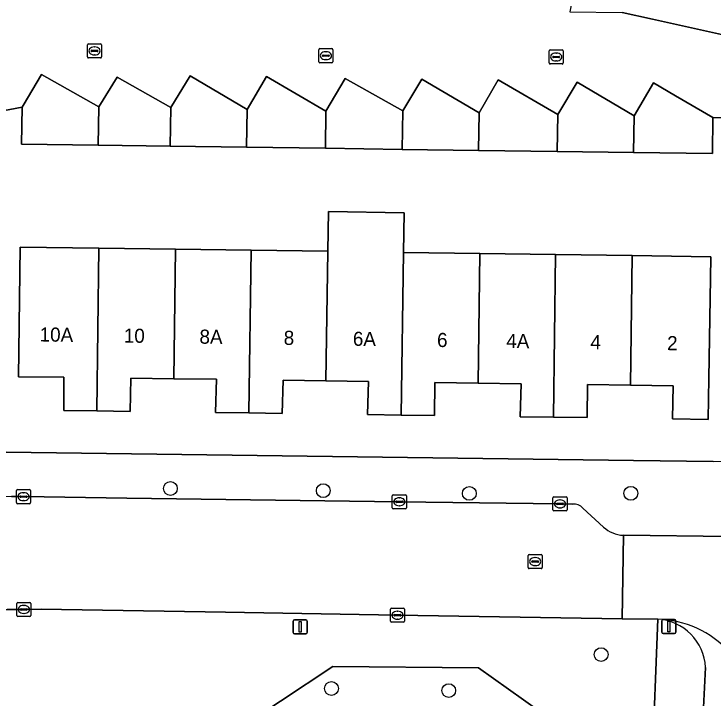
# Model space of a CAD drawing. Extents: x 159053 to 160042, y 380449 to 381423.
# Drawn here: x 159914.57 to 159964.14, y 380865.84 to 380914.37 of the extents above; entities that cross this region are included whole.
import ezdxf

# ---------------------------------------------------------------- set-up
doc = ezdxf.new("R2010")
doc.units = 0
for name, color, linetype in [('IMGEO_Berm_groen', 7, 'Continuous'), ('IMGEO_Boom', 7, 'Continuous'), ('IMGEO_Erf', 7, 'Continuous'), ('IMGEO_Fietspad_gesloten', 7, 'Continuous'), ('IMGEO_Kolk', 7, 'Continuous'), ('IMGEO_Lichtmast', 7, 'Continuous'), ('IMGEO_Pand', 7, 'Continuous'), ('IMGEO_Pand_nummerreeks', 7, 'Continuous'), ('IMGEO_Rijbaan_lokaal_open', 7, 'Continuous'), ('IMGEO_Rioolput', 7, 'Continuous'), ('IMGEO_Voetpad_open', 7, 'Continuous')]:
    doc.layers.add(name, color=color, linetype=linetype)

msp = doc.modelspace()

# ---------------------------------------------------------------- linework, layer by layer
at = {"layer": 'IMGEO_Berm_groen'}
for points in [[(159959.824, 380861.119), (159960.216, 380871.439), (159957.703, 380871.452), (159941.767, 380871.714), (159929.567, 380871.92), (159916.501, 380872.138), (159915.273, 380872.126), (159914.096, 380872.13), (159905.029, 380872.069), (159899.01, 380871.816), (159895.755, 380871.653), (159873.175, 380870.588), (159865.01, 380870.195), (159860.577, 380869.987), (159853.852, 380869.682), (159851.567, 380869.572), (159840.308, 380868.954), (159835.02, 380868.611), (159808.442, 380866.749), (159790.225, 380865.491)], [(159750.877, 380857.546), (159762.004, 380858.511), (159776.078, 380853.854), (159849.043, 380858.685), (159882.127, 380860.285), (159902.245, 380860.568), (159926.058, 380860.703), (159937.181, 380868.08), (159947.514, 380867.988), (159954.947, 380862.677), (159954.072, 380860.782)], [(159954.072, 380860.782), (159954.947, 380862.677), (159947.514, 380867.988), (159937.181, 380868.08), (159926.058, 380860.703), (159902.245, 380860.568), (159882.127, 380860.285), (159849.043, 380858.685), (159776.078, 380853.854), (159762.004, 380858.511)]]:
    msp.add_lwpolyline(points, dxfattribs=at)
at = {"layer": 'IMGEO_Boom'}
for centre in [(159925.659, 380880.706), (159936.505, 380880.55), (159946.861, 380880.358), (159958.312, 380880.361), (159956.204, 380868.922), (159937.082, 380866.518), (159945.397, 380866.366)]:
    msp.add_circle(centre, 0.489, dxfattribs=at)
at = {"layer": 'IMGEO_Erf'}
for points in [[(159968.109, 380906.953), (159964.133, 380907.014), (159964.094, 380904.458), (159958.513, 380904.535), (159953.098, 380904.61), (159947.513, 380904.687), (159942.096, 380904.762), (159936.655, 380904.837), (159931.07, 380904.914), (159925.653, 380904.988), (159920.551, 380905.059), (159915.112, 380905.134), (159915.146, 380907.751), (159907.253, 380906.268), (159910.557, 380888.681), (159911.147, 380885.541)], [(159914.007, 380883.286), (159958.49, 380882.692), (159964.147, 380882.628)]]:
    msp.add_lwpolyline(points, dxfattribs=at)
msp.add_lwpolyline([(159952.96, 380897.303), (159958.416, 380897.227), (159963.98, 380897.149), (159963.956, 380895.6), (159963.847, 380888.54), (159963.801, 380885.61), (159961.266, 380885.651), (159961.319, 380887.997), (159958.28, 380888.042), (159955.242, 380888.087), (159955.205, 380885.738), (159952.838, 380885.764), (159950.469, 380885.791), (159950.527, 380888.136), (159947.475, 380888.175), (159944.424, 380888.213), (159944.4, 380885.874), (159942.02, 380885.911), (159939.639, 380885.948), (159939.709, 380888.289), (159936.68, 380888.337), (159933.649, 380888.385), (159933.587, 380886.029), (159931.225, 380886.061), (159928.867, 380886.093), (159928.929, 380888.449), (159925.898, 380888.489), (159922.865, 380888.53), (159922.803, 380886.174), (159920.45, 380886.205), (159918.095, 380886.236), (159918.111, 380888.601), (159914.895, 380888.635), (159915.016, 380897.835), (159920.597, 380897.757), (159926.019, 380897.681), (159931.384, 380897.606), (159936.824, 380897.529), (159936.868, 380900.35), (159942.246, 380900.265), (159942.202, 380897.454), (159947.596, 380897.379)], close=True, dxfattribs=at)
at = {"layer": 'IMGEO_Fietspad_gesloten'}
msp.add_lwpolyline([(159963.61, 380868.01), (159963.422, 380864.219)], dxfattribs=at)
for centre, radius, start, end in [((159959.969, 380864.164), 7.279, 42.8758, 88.0548), ((159959.973, 380867.804), 3.643, 3.2355, 86.1766)]:
    msp.add_arc(centre, radius, start, end, dxfattribs=at)
at = {"layer": 'IMGEO_Kolk'}
for p, q in [((159919.778, 380911.318), (159919.778, 380912.17)), ((159919.853, 380912.244), (159920.705, 380912.244)), ((159920.266, 380912.024), (159920.291, 380912.024)), ((159920.779, 380912.17), (159920.779, 380911.318)), ((159936.262, 380911.907), (159937.114, 380911.907)), ((159920.037, 380911.738), (159920.037, 380911.75)), ((159920.475, 380911.701), (159920.077, 380911.701)), ((159920.08, 380911.787), (159920.478, 380911.787)), ((159920.289, 380911.464), (159920.264, 380911.464)), ((159920.521, 380911.75), (159920.521, 380911.738)), ((159936.187, 380910.981), (159936.187, 380911.833)), ((159936.446, 380911.401), (159936.446, 380911.413)), ((159936.884, 380911.364), (159936.486, 380911.364)), ((159936.489, 380911.45), (159936.887, 380911.45)), ((159936.675, 380911.687), (159936.7, 380911.687)), ((159936.93, 380911.413), (159936.93, 380911.401)), ((159937.188, 380911.833), (159937.188, 380910.981)), ((159952.519, 380910.891), (159952.519, 380911.743)), ((159952.594, 380911.817), (159953.446, 380911.817)), ((159952.821, 380911.36), (159953.219, 380911.36)), ((159953.007, 380911.597), (159953.032, 380911.597)), ((159953.52, 380911.743), (159953.52, 380910.891)), ((159920.705, 380911.244), (159919.853, 380911.244)), ((159937.114, 380910.907), (159936.262, 380910.907)), ((159936.698, 380911.127), (159936.673, 380911.127)), ((159952.778, 380911.311), (159952.778, 380911.323)), ((159953.216, 380911.274), (159952.818, 380911.274)), ((159953.03, 380911.037), (159953.005, 380911.037)), ((159953.262, 380911.323), (159953.262, 380911.311)), ((159953.446, 380910.817), (159952.594, 380910.817)), ((159914.823, 380880.625), (159915.675, 380880.625)), ((159914.748, 380879.699), (159914.748, 380880.551)), ((159915.007, 380880.119), (159915.007, 380880.131)), ((159915.05, 380880.168), (159915.448, 380880.168)), ((159915.236, 380880.405), (159915.261, 380880.405)), ((159915.491, 380880.131), (159915.491, 380880.119)), ((159915.749, 380880.551), (159915.749, 380879.699)), ((159941.395, 380879.336), (159941.395, 380880.188)), ((159941.47, 380880.262), (159942.322, 380880.262)), ((159942.396, 380880.188), (159942.396, 380879.336)), ((159915.675, 380879.625), (159914.823, 380879.625)), ((159915.445, 380880.082), (159915.047, 380880.082)), ((159915.259, 380879.845), (159915.234, 380879.845)), ((159941.654, 380879.756), (159941.654, 380879.768)), ((159942.092, 380879.719), (159941.694, 380879.719)), ((159941.697, 380879.805), (159942.095, 380879.805)), ((159941.883, 380880.042), (159941.908, 380880.042)), ((159942.138, 380879.768), (159942.138, 380879.756)), ((159952.788, 380879.187), (159952.788, 380880.039)), ((159952.863, 380880.113), (159953.715, 380880.113)), ((159953.09, 380879.656), (159953.488, 380879.656)), ((159953.276, 380879.893), (159953.301, 380879.893)), ((159953.789, 380880.039), (159953.789, 380879.187)), ((159942.322, 380879.262), (159941.47, 380879.262)), ((159941.906, 380879.482), (159941.881, 380879.482)), ((159953.047, 380879.607), (159953.047, 380879.619)), ((159953.485, 380879.57), (159953.087, 380879.57)), ((159953.299, 380879.333), (159953.274, 380879.333)), ((159953.531, 380879.619), (159953.531, 380879.607)), ((159953.715, 380879.113), (159952.863, 380879.113)), ((159914.772, 380871.7), (159914.772, 380872.552)), ((159914.847, 380872.626), (159915.699, 380872.626)), ((159915.26, 380872.406), (159915.285, 380872.406)), ((159915.773, 380872.552), (159915.773, 380871.7)), ((159941.341, 380872.214), (159942.193, 380872.214)), ((159915.031, 380872.12), (159915.031, 380872.132)), ((159915.469, 380872.083), (159915.071, 380872.083)), ((159915.074, 380872.169), (159915.472, 380872.169)), ((159915.283, 380871.846), (159915.258, 380871.846)), ((159915.515, 380872.132), (159915.515, 380872.12)), ((159941.266, 380871.288), (159941.266, 380872.14)), ((159941.525, 380871.708), (159941.525, 380871.72)), ((159941.568, 380871.757), (159941.966, 380871.757)), ((159941.754, 380871.994), (159941.779, 380871.994)), ((159942.009, 380871.72), (159942.009, 380871.708)), ((159942.267, 380872.14), (159942.267, 380871.288)), ((159915.699, 380871.626), (159914.847, 380871.626)), ((159942.193, 380871.214), (159941.341, 380871.214)), ((159941.963, 380871.671), (159941.565, 380871.671)), ((159941.777, 380871.434), (159941.752, 380871.434))]:
    msp.add_line(p, q, dxfattribs=at)
for points in [[(159919.778, 380911.318), (159919.778, 380912.17)], [(159919.853, 380912.244), (159920.705, 380912.244)], [(159920.779, 380912.17), (159920.779, 380911.318)], [(159936.262, 380911.907), (159937.114, 380911.907)], [(159936.187, 380910.981), (159936.187, 380911.833)], [(159937.188, 380911.833), (159937.188, 380910.981)], [(159952.519, 380910.891), (159952.519, 380911.743)], [(159952.594, 380911.817), (159953.446, 380911.817)], [(159953.52, 380911.743), (159953.52, 380910.891)], [(159920.705, 380911.244), (159919.853, 380911.244)], [(159937.114, 380910.907), (159936.262, 380910.907)], [(159953.446, 380910.817), (159952.594, 380910.817)], [(159914.823, 380880.625), (159915.675, 380880.625)], [(159914.748, 380879.699), (159914.748, 380880.551)], [(159915.749, 380880.551), (159915.749, 380879.699)], [(159941.395, 380879.336), (159941.395, 380880.188)], [(159941.47, 380880.262), (159942.322, 380880.262)], [(159942.396, 380880.188), (159942.396, 380879.336)], [(159915.675, 380879.625), (159914.823, 380879.625)], [(159952.788, 380879.187), (159952.788, 380880.039)], [(159952.863, 380880.113), (159953.715, 380880.113)], [(159953.789, 380880.039), (159953.789, 380879.187)], [(159942.322, 380879.262), (159941.47, 380879.262)], [(159953.715, 380879.113), (159952.863, 380879.113)], [(159914.772, 380871.7), (159914.772, 380872.552)], [(159914.847, 380872.626), (159915.699, 380872.626)], [(159915.773, 380872.552), (159915.773, 380871.7)], [(159941.341, 380872.214), (159942.193, 380872.214)], [(159941.266, 380871.288), (159941.266, 380872.14)], [(159942.267, 380872.14), (159942.267, 380871.288)], [(159915.699, 380871.626), (159914.847, 380871.626)], [(159942.193, 380871.214), (159941.341, 380871.214)]]:
    msp.add_lwpolyline(points, dxfattribs=at)
for centre, radius, start, end in [((159919.855, 380912.168), 0.0765, 91.552, 178.448), ((159919.855, 380912.168), 0.0765, 91.552, 178.448), ((159920.703, 380912.168), 0.0765, 1.552, 88.448), ((159920.703, 380912.168), 0.0765, 1.552, 88.448), ((159936.264, 380911.831), 0.0765, 91.552, 178.448), ((159936.264, 380911.831), 0.0765, 91.552, 178.448), ((159937.112, 380911.831), 0.0765, 1.552, 88.448), ((159937.112, 380911.831), 0.0765, 1.552, 88.448), ((159920.077, 380911.747), 0.0403, 85.8775, 175.7526), ((159920.074, 380911.737), 0.0366, 178.938, 274.7102), ((159920.478, 380911.744), 0.043, 264.8664, 352.4533), ((159920.482, 380911.749), 0.0386, 1.7309, 96.639), ((159936.486, 380911.41), 0.0403, 85.8775, 175.7526), ((159936.483, 380911.4), 0.0366, 178.938, 274.7102), ((159936.887, 380911.407), 0.043, 264.8664, 352.4533), ((159936.891, 380911.412), 0.0386, 1.7309, 96.639), ((159952.596, 380911.741), 0.0765, 91.552, 178.448), ((159952.596, 380911.741), 0.0765, 91.552, 178.448), ((159952.818, 380911.32), 0.0403, 85.8775, 175.7526), ((159953.223, 380911.322), 0.0386, 1.7309, 96.639), ((159953.444, 380911.741), 0.0765, 1.552, 88.448), ((159953.444, 380911.741), 0.0765, 1.552, 88.448), ((159919.855, 380911.32), 0.0765, 181.552, 268.448), ((159919.855, 380911.32), 0.0765, 181.552, 268.448), ((159920.703, 380911.32), 0.0765, 271.552, 358.448), ((159920.703, 380911.32), 0.0765, 271.552, 358.448), ((159936.264, 380910.983), 0.0765, 181.552, 268.448), ((159936.264, 380910.983), 0.0765, 181.552, 268.448), ((159937.112, 380910.983), 0.0765, 271.552, 358.448), ((159937.112, 380910.983), 0.0765, 271.552, 358.448), ((159952.596, 380910.893), 0.0765, 181.552, 268.448), ((159952.596, 380910.893), 0.0765, 181.552, 268.448), ((159952.815, 380911.31), 0.0366, 178.938, 274.7102), ((159953.219, 380911.317), 0.043, 264.8664, 352.4533), ((159953.444, 380910.893), 0.0765, 271.552, 358.448), ((159953.444, 380910.893), 0.0765, 271.552, 358.448), ((159914.825, 380880.549), 0.0765, 91.552, 178.448), ((159914.825, 380880.549), 0.0765, 91.552, 178.448), ((159915.673, 380880.549), 0.0765, 1.552, 88.448), ((159915.673, 380880.549), 0.0765, 1.552, 88.448), ((159915.047, 380880.128), 0.0403, 85.8775, 175.7526), ((159915.452, 380880.13), 0.0386, 1.7309, 96.639), ((159941.472, 380880.186), 0.0765, 91.552, 178.448), ((159941.472, 380880.186), 0.0765, 91.552, 178.448), ((159942.32, 380880.186), 0.0765, 1.552, 88.448), ((159942.32, 380880.186), 0.0765, 1.552, 88.448), ((159914.825, 380879.701), 0.0765, 181.552, 268.448), ((159914.825, 380879.701), 0.0765, 181.552, 268.448), ((159915.044, 380880.118), 0.0366, 178.938, 274.7102), ((159915.448, 380880.125), 0.043, 264.8664, 352.4533), ((159915.673, 380879.701), 0.0765, 271.552, 358.448), ((159915.673, 380879.701), 0.0765, 271.552, 358.448), ((159941.694, 380879.765), 0.0403, 85.8775, 175.7526), ((159941.691, 380879.755), 0.0366, 178.938, 274.7102), ((159942.095, 380879.762), 0.043, 264.8664, 352.4533), ((159942.099, 380879.767), 0.0386, 1.7309, 96.639), ((159952.865, 380880.037), 0.0765, 91.552, 178.448), ((159952.865, 380880.037), 0.0765, 91.552, 178.448), ((159953.087, 380879.616), 0.0403, 85.8775, 175.7526), ((159953.492, 380879.618), 0.0386, 1.7309, 96.639), ((159953.713, 380880.037), 0.0765, 1.552, 88.448), ((159953.713, 380880.037), 0.0765, 1.552, 88.448), ((159941.472, 380879.338), 0.0765, 181.552, 268.448), ((159941.472, 380879.338), 0.0765, 181.552, 268.448), ((159942.32, 380879.338), 0.0765, 271.552, 358.448), ((159942.32, 380879.338), 0.0765, 271.552, 358.448), ((159952.865, 380879.189), 0.0765, 181.552, 268.448), ((159952.865, 380879.189), 0.0765, 181.552, 268.448), ((159953.084, 380879.606), 0.0366, 178.938, 274.7102), ((159953.488, 380879.613), 0.043, 264.8664, 352.4533), ((159953.713, 380879.189), 0.0765, 271.552, 358.448), ((159953.713, 380879.189), 0.0765, 271.552, 358.448), ((159914.849, 380872.55), 0.0765, 91.552, 178.448), ((159914.849, 380872.55), 0.0765, 91.552, 178.448), ((159915.697, 380872.55), 0.0765, 1.552, 88.448), ((159915.697, 380872.55), 0.0765, 1.552, 88.448), ((159941.343, 380872.138), 0.0765, 91.552, 178.448), ((159941.343, 380872.138), 0.0765, 91.552, 178.448), ((159942.191, 380872.138), 0.0765, 1.552, 88.448), ((159942.191, 380872.138), 0.0765, 1.552, 88.448), ((159914.849, 380871.702), 0.0765, 181.552, 268.448), ((159914.849, 380871.702), 0.0765, 181.552, 268.448), ((159915.071, 380872.129), 0.0403, 85.8775, 175.7526), ((159915.068, 380872.119), 0.0366, 178.938, 274.7102), ((159915.472, 380872.126), 0.043, 264.8664, 352.4533), ((159915.476, 380872.131), 0.0386, 1.7309, 96.639), ((159915.697, 380871.702), 0.0765, 271.552, 358.448), ((159915.697, 380871.702), 0.0765, 271.552, 358.448), ((159941.565, 380871.717), 0.0403, 85.8775, 175.7526), ((159941.562, 380871.707), 0.0366, 178.938, 274.7102), ((159941.966, 380871.714), 0.043, 264.8664, 352.4533), ((159941.97, 380871.719), 0.0386, 1.7309, 96.639), ((159941.343, 380871.29), 0.0765, 181.552, 268.448), ((159941.343, 380871.29), 0.0765, 181.552, 268.448), ((159942.191, 380871.29), 0.0765, 271.552, 358.448), ((159942.191, 380871.29), 0.0765, 271.552, 358.448)]:
    msp.add_arc(centre, radius, start, end, dxfattribs=at)
for centre, major_axis, ratio, start_param, end_param in [((159920.265, 380911.744), (-0.387, 0.002), 0.722429, 4.712389, 7.853982), ((159920.29, 380911.744), (-0.39, 0.002), 0.717154, 1.570796, 4.712389), ((159936.674, 380911.407), (-0.387, 0.002), 0.722429, 4.712389, 7.853982), ((159936.699, 380911.407), (-0.39, 0.002), 0.717154, 1.570796, 4.712389), ((159953.006, 380911.317), (-0.387, 0.002), 0.722429, 4.712389, 7.853982), ((159953.031, 380911.317), (-0.39, 0.002), 0.717154, 1.570796, 4.712389), ((159915.235, 380880.125), (-0.387, 0.002), 0.722429, 4.712389, 7.853982), ((159915.26, 380880.125), (-0.39, 0.002), 0.717154, 1.570796, 4.712389), ((159941.882, 380879.762), (-0.387, 0.002), 0.722429, 4.712389, 7.853982), ((159941.907, 380879.762), (-0.39, 0.002), 0.717154, 1.570796, 4.712389), ((159953.275, 380879.613), (-0.387, 0.002), 0.722429, 4.712389, 7.853982), ((159953.3, 380879.613), (-0.39, 0.002), 0.717154, 1.570796, 4.712389), ((159915.259, 380872.126), (-0.387, 0.002), 0.722429, 4.712389, 7.853982), ((159915.284, 380872.126), (-0.39, 0.002), 0.717154, 1.570796, 4.712389), ((159941.753, 380871.714), (-0.387, 0.002), 0.722429, 4.712389, 7.853982), ((159941.778, 380871.714), (-0.39, 0.002), 0.717154, 1.570796, 4.712389)]:
    msp.add_ellipse(centre, major_axis=major_axis, ratio=ratio, start_param=start_param, end_param=end_param, dxfattribs=at)
at = {"layer": 'IMGEO_Lichtmast'}
for p, q in [((159934.372, 380870.498), (159934.372, 380871.298)), ((159934.372, 380871.298), (159934.372, 380870.498)), ((159934.472, 380871.398), (159935.262, 380871.398)), ((159935.262, 380871.398), (159934.472, 380871.398)), ((159935.362, 380871.298), (159935.362, 380870.498)), ((159935.362, 380870.498), (159935.362, 380871.298)), ((159960.511, 380870.512), (159960.511, 380871.312)), ((159960.511, 380871.312), (159960.511, 380870.512)), ((159960.611, 380871.412), (159961.401, 380871.412)), ((159961.401, 380871.412), (159960.611, 380871.412)), ((159961.501, 380871.312), (159961.501, 380870.512)), ((159961.501, 380870.512), (159961.501, 380871.312)), ((159935.262, 380870.398), (159934.472, 380870.398)), ((159934.472, 380870.398), (159935.262, 380870.398)), ((159961.401, 380870.412), (159960.611, 380870.412)), ((159960.611, 380870.412), (159961.401, 380870.412))]:
    msp.add_line(p, q, dxfattribs=at)
for points in [[(159934.792, 380871.273), (159934.942, 380871.273), (159934.942, 380870.523), (159934.792, 380870.523), (159934.792, 380871.273)], [(159960.931, 380871.287), (159961.081, 380871.287), (159961.081, 380870.537), (159960.931, 380870.537), (159960.931, 380871.287)]]:
    msp.add_lwpolyline(points, dxfattribs=at)
for centre, start, end in [((159934.472, 380871.298), 90, 180), ((159934.472, 380871.298), 90, 180), ((159935.262, 380871.298), 0, 90), ((159935.262, 380871.298), 360, 90), ((159960.611, 380871.312), 90, 180), ((159960.611, 380871.312), 90, 180), ((159961.401, 380871.312), 0, 90), ((159961.401, 380871.312), 360, 90), ((159934.472, 380870.498), 180, 270), ((159934.472, 380870.498), 180, 270), ((159935.262, 380870.498), 270, 0), ((159935.262, 380870.498), 270, 0), ((159960.611, 380870.512), 180, 270), ((159960.611, 380870.512), 180, 270), ((159961.401, 380870.512), 270, 0), ((159961.401, 380870.512), 270, 0)]:
    msp.add_arc(centre, 0.1, start, end, dxfattribs=at)
at = {"layer": 'IMGEO_Pand'}
for points in [[(159965.866, 380918.71), (159958.768, 380920.077), (159955.198, 380920.765), (159955.15, 380920.516), (159954.315, 380916.179), (159953.994, 380914.513), (159957.687, 380914.468), (159959.847, 380913.993), (159964.73, 380912.918)], [(159920.589, 380907.779), (159916.515, 380910.081), (159915.217, 380907.872), (159915.146, 380907.751), (159915.112, 380905.134), (159920.551, 380905.059)], [(159925.691, 380907.742), (159921.882, 380909.894), (159920.589, 380907.779), (159920.551, 380905.059), (159925.653, 380904.988)], [(159931.107, 380907.596), (159927.057, 380909.976), (159925.691, 380907.742), (159925.653, 380904.988), (159931.07, 380904.914)], [(159936.691, 380907.469), (159932.472, 380909.929), (159931.107, 380907.596), (159931.07, 380904.914), (159936.655, 380904.837)], [(159942.134, 380907.497), (159938.06, 380909.799), (159936.691, 380907.469), (159936.655, 380904.837), (159942.096, 380904.762)], [(159947.55, 380907.351), (159943.5, 380909.731), (159942.134, 380907.497), (159942.096, 380904.762), (159947.513, 380904.687)], [(159953.134, 380907.224), (159948.915, 380909.684), (159947.55, 380907.351), (159947.513, 380904.687), (159953.098, 380904.61)], [(159958.549, 380907.141), (159954.499, 380909.521), (159953.134, 380907.224), (159953.098, 380904.61), (159958.513, 380904.535)], [(159964.133, 380907.014), (159961.475, 380908.564), (159959.914, 380909.474), (159958.549, 380907.141), (159958.513, 380904.535), (159964.094, 380904.458)], [(159942.202, 380897.454), (159942.246, 380900.265), (159936.868, 380900.35), (159936.824, 380897.529), (159936.68, 380888.337), (159939.709, 380888.289), (159939.639, 380885.948), (159942.02, 380885.911)], [(159920.45, 380886.205), (159920.597, 380897.757), (159915.016, 380897.835), (159914.895, 380888.635), (159918.111, 380888.601), (159918.095, 380886.236)], [(159925.898, 380888.489), (159926.019, 380897.681), (159920.597, 380897.757), (159920.45, 380886.205), (159922.803, 380886.174), (159922.865, 380888.53)], [(159931.384, 380897.606), (159926.019, 380897.681), (159925.898, 380888.489), (159928.929, 380888.449), (159928.867, 380886.093), (159931.225, 380886.061)], [(159931.384, 380897.606), (159931.225, 380886.061), (159933.587, 380886.029), (159933.649, 380888.385), (159936.68, 380888.337), (159936.824, 380897.529)], [(159947.475, 380888.175), (159947.596, 380897.379), (159942.202, 380897.454), (159942.02, 380885.911), (159944.4, 380885.874), (159944.424, 380888.213)], [(159952.838, 380885.764), (159952.96, 380897.303), (159947.596, 380897.379), (159947.475, 380888.175), (159950.527, 380888.136), (159950.469, 380885.791)], [(159952.838, 380885.764), (159955.205, 380885.738), (159955.242, 380888.087), (159958.28, 380888.042), (159958.416, 380897.227), (159952.96, 380897.303)], [(159958.416, 380897.227), (159958.28, 380888.042), (159961.319, 380887.997), (159961.266, 380885.651), (159963.801, 380885.61), (159963.847, 380888.54), (159963.956, 380895.6), (159963.98, 380897.149)]]:
    msp.add_lwpolyline(points, close=True, dxfattribs=at)
at = {"layer": 'IMGEO_Rijbaan_lokaal_open'}
for points in [[(159964.73, 380912.918), (159959.847, 380913.993), (159957.687, 380914.468)], [(159907.253, 380906.268), (159915.146, 380907.751), (159915.217, 380907.872), (159916.515, 380910.081), (159920.589, 380907.779), (159921.882, 380909.894), (159925.691, 380907.742), (159927.057, 380909.976), (159931.107, 380907.596), (159932.472, 380909.929), (159936.691, 380907.469), (159938.06, 380909.799), (159942.134, 380907.497), (159943.5, 380909.731), (159947.55, 380907.351), (159948.915, 380909.684), (159953.134, 380907.224), (159954.499, 380909.521), (159958.549, 380907.141), (159959.914, 380909.474), (159961.475, 380908.564), (159964.133, 380907.014), (159968.109, 380906.953)], [(159954.179, 380879.598), (159953.289, 380879.613), (159941.896, 380879.762), (159922.563, 380880.014), (159915.249, 380880.125), (159914.392, 380880.141), (159897.41, 380879.832), (159895.154, 380879.702), (159872.937, 380878.586), (159864.572, 380878.18), (159865.01, 380870.195), (159873.175, 380870.588), (159895.755, 380871.653), (159899.01, 380871.816), (159905.029, 380872.069), (159914.096, 380872.13), (159915.273, 380872.126), (159916.501, 380872.138), (159929.567, 380871.92), (159941.767, 380871.714), (159957.703, 380871.452), (159957.782, 380877.386)], [(159956.384, 380877.967), (159954.917, 380879.313)], [(159965.324, 380877.295), (159957.782, 380877.386), (159957.703, 380871.452), (159960.216, 380871.439)]]:
    msp.add_lwpolyline(points, dxfattribs=at)
for centre, radius, start, end in [((159954.252, 380878.688), 0.913, 43.1992, 94.5697), ((159957.865, 380879.557), 2.173, 227.0439, 267.8212), ((159959.969, 380864.164), 7.279, 42.8758, 88.0548)]:
    msp.add_arc(centre, radius, start, end, dxfattribs=at)
at = {"layer": 'IMGEO_Rioolput'}
for p, q in [((159951.027, 380875.092), (159951.027, 380875.944)), ((159951.102, 380876.018), (159951.954, 380876.018)), ((159951.515, 380875.798), (159951.54, 380875.798)), ((159952.028, 380875.944), (159952.028, 380875.092)), ((159951.286, 380875.512), (159951.286, 380875.524)), ((159951.724, 380875.475), (159951.326, 380875.475)), ((159951.329, 380875.561), (159951.727, 380875.561)), ((159951.538, 380875.238), (159951.513, 380875.238)), ((159951.77, 380875.524), (159951.77, 380875.512)), ((159951.954, 380875.018), (159951.102, 380875.018))]:
    msp.add_line(p, q, dxfattribs=at)
for points in [[(159951.027, 380875.092), (159951.027, 380875.944)], [(159951.102, 380876.018), (159951.954, 380876.018)], [(159952.028, 380875.944), (159952.028, 380875.092)], [(159951.954, 380875.018), (159951.102, 380875.018)]]:
    msp.add_lwpolyline(points, dxfattribs=at)
for centre, radius, start, end in [((159951.104, 380875.942), 0.0765, 91.552, 178.448), ((159951.104, 380875.942), 0.0765, 91.552, 178.448), ((159951.952, 380875.942), 0.0765, 1.552, 88.448), ((159951.952, 380875.942), 0.0765, 1.552, 88.448), ((159951.326, 380875.521), 0.0403, 85.8775, 175.7526), ((159951.323, 380875.511), 0.0366, 178.938, 274.7102), ((159951.727, 380875.518), 0.043, 264.8664, 352.4533), ((159951.731, 380875.523), 0.0386, 1.7309, 96.639), ((159951.104, 380875.094), 0.0765, 181.552, 268.448), ((159951.104, 380875.094), 0.0765, 181.552, 268.448), ((159951.952, 380875.094), 0.0765, 271.552, 358.448), ((159951.952, 380875.094), 0.0765, 271.552, 358.448)]:
    msp.add_arc(centre, radius, start, end, dxfattribs=at)
for centre, major_axis, ratio, start_param, end_param in [((159951.514, 380875.518), (-0.387, 0.002), 0.722429, 4.712389, 7.853982), ((159951.539, 380875.518), (-0.39, 0.002), 0.717154, 1.570796, 4.712389)]:
    msp.add_ellipse(centre, major_axis=major_axis, ratio=ratio, start_param=start_param, end_param=end_param, dxfattribs=at)
at = {"layer": 'IMGEO_Voetpad_open'}
for points in [[(159971.351, 380882.57), (159964.147, 380882.628), (159958.49, 380882.692), (159914.007, 380883.286)], [(159914.392, 380880.141), (159915.249, 380880.125), (159922.563, 380880.014), (159941.896, 380879.762), (159953.289, 380879.613), (159954.179, 380879.598)], [(159954.917, 380879.313), (159956.384, 380877.967)], [(159957.782, 380877.386), (159965.324, 380877.295)], [(159960.216, 380871.439), (159959.824, 380861.119)], [(159963.422, 380864.219), (159963.61, 380868.01)]]:
    msp.add_lwpolyline(points, dxfattribs=at)
for centre, radius, start, end in [((159954.252, 380878.688), 0.913, 43.1992, 94.5697), ((159957.865, 380879.557), 2.173, 227.0439, 267.8212), ((159959.973, 380867.804), 3.643, 3.2355, 86.1766)]:
    msp.add_arc(centre, radius, start, end, dxfattribs=at)

# ---------------------------------------------------------------- texts
at = {"layer": 'IMGEO_Pand_nummerreeks'}
for s, rotation, p in [('10A', 359.2074, (159916.383, 380891.135)), ('10', 359.2074, (159922.354, 380891.052)), ('8A', 359.2074, (159927.72, 380890.978)), ('8', 359.2074, (159933.691, 380890.895)), ('6A', 359.2093, (159938.597, 380890.828)), ('6', 359.2074, (159944.564, 380890.745)), ('4A', 359.2074, (159949.473, 380890.677)), ('4', 359.2074, (159955.44, 380890.594)), ('2', 359.2074, (159960.877, 380890.519))]:
    msp.add_text(s, height=1, rotation=rotation, dxfattribs=at).set_placement(p)

doc.saveas('drawing.dxf')
